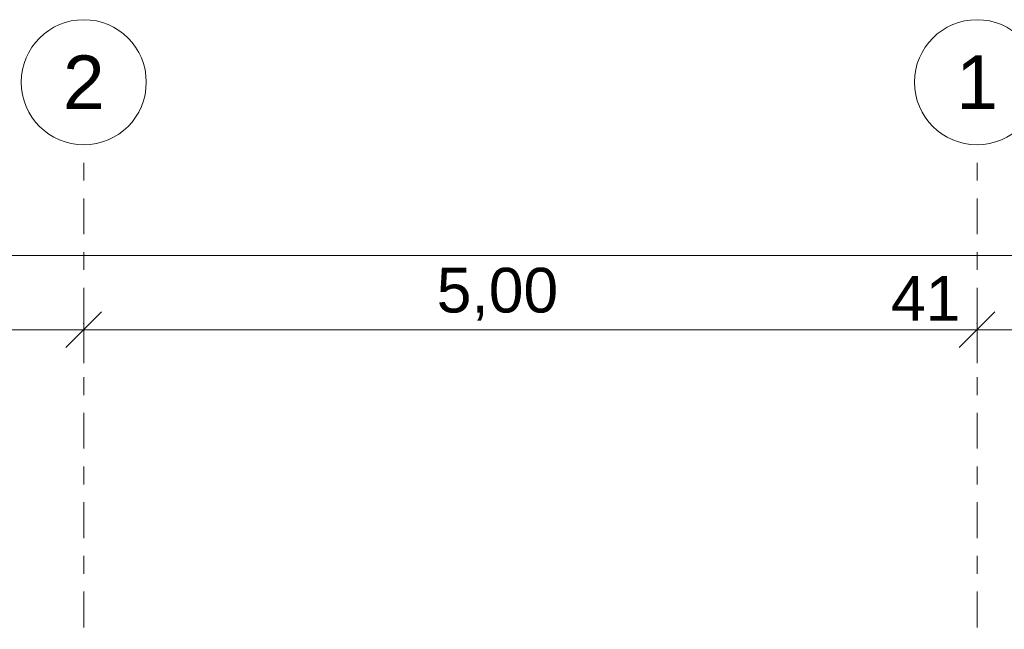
# Model space of a CAD drawing. Header units: metres. Extents: x -52 to 321, y -8 to 26.
# Tile 305 of 333: x 307.07 to 312.58, y 7.29 to 10.7. Entities that reach past the tile are written whole.
import ezdxf
from ezdxf.enums import TextEntityAlignment as Align

# ---------------------------------------------------------------- set-up
doc = ezdxf.new("R2010")
doc.units = ezdxf.units.M
doc.header["$MEASUREMENT"] = 0
doc.linetypes.add('Raster', pattern=[0.4, 0.2, -0.1, 0, -0.1])
doc.layers.add('90 Achsraster', color=7, linetype='Continuous')
doc.layers.add('94 Genehmigungsplanung Bemaßung', color=7, linetype='Continuous')
doc.styles.add('ERSTELLTER_STIL_1', font='arial.ttf')
doc.styles.add('ERSTELLTER_STIL_2', font='arial.ttf')
doc.dimstyles.new('ERSTELLTER_STIL__1', dxfattribs={"dimtxt": 0.25, "dimasz": 0.19, "dimexe": 0.18, "dimexo": 0.1, "dimgap": 0, "dimtad": 1, "dimtih": 1, "dimtoh": 1, "dimzin": 0, "dimdsep": 46, "dimtxsty": 'ERSTELLTER_STIL_2', "dimblk": 'ARROWHEAD_6', "dimblk1": 'ARROWHEAD_6', "dimblk2": 'ARROWHEAD_6', "dimcen": 0.09, "dimclrd": 7, "dimclre": 7, "dimclrt": 7, "dimazin": 0, "dimtfac": 1, "dimtdec": 4, "dimtmove": 0, "dimatfit": 3, "dimfxl": 1, "dimtolj": 1, "dimtzin": 0, "dimarcsym": 0})

# ---------------------------------------------------------------- blocks, each defined once
blk = doc.blocks.new('Standard-Rastermarker[16]_2', base_point=(307.4261, 9.9973))
at = {"layer": '90 Achsraster', "color": 14, "linetype": 'Raster', "lineweight": 18, "true_color": 0xa80000}
for q in [(307.4261, 9.9973), (307.4261, -1.0027)]:
    blk.add_line((307.4261, 8.9973), q, dxfattribs=at)
at = {"layer": '90 Achsraster', "color": 14, "linetype": 'Continuous', "lineweight": 18, "true_color": 0xa80000, "flags": 128}
blk.add_lwpolyline([(307.4261, 9.9973, 1), (307.4261, 10.6973, 1)], format="xyb", close=True, dxfattribs=at)
at = {"layer": '90 Achsraster', "color": 14, "linetype": 'Raster', "lineweight": 18, "true_color": 0xa80000}
blk.add_point((307.4261, 8.9973), dxfattribs=at)
blk.add_point((307.4261, 8.9973), dxfattribs=at)
at = {"layer": '90 Achsraster', "color": 14, "lineweight": 18, "true_color": 0xa80000, "style": 'ERSTELLTER_STIL_1'}
for tag, p in [('AC_MarkerText_1_0', (307.4261, 10.4973)), ('AC_MarkerText_1_1', (307.4261, -2.2027))]:
    blk.add_attdef(tag, text='', height=0.3, rotation=360, dxfattribs=at).set_placement(p, align=Align.TOP_CENTER)
blk = doc.blocks.new('Standard-Rastermarker[25]_2', base_point=(312.4261, 9.9973))
at = {"layer": '90 Achsraster', "color": 14, "linetype": 'Raster', "lineweight": 18, "true_color": 0xa80000}
for q in [(312.4261, 9.9973), (312.4261, -1.0027)]:
    blk.add_line((312.4261, 8.9973), q, dxfattribs=at)
at = {"layer": '90 Achsraster', "color": 14, "linetype": 'Continuous', "lineweight": 18, "true_color": 0xa80000, "flags": 128}
blk.add_lwpolyline([(312.4261, 9.9973, 1), (312.4261, 10.6973, 1)], format="xyb", close=True, dxfattribs=at)
at = {"layer": '90 Achsraster', "color": 14, "linetype": 'Raster', "lineweight": 18, "true_color": 0xa80000}
blk.add_point((312.4261, 8.9973), dxfattribs=at)
blk.add_point((312.4261, 8.9973), dxfattribs=at)
at = {"layer": '90 Achsraster', "color": 14, "lineweight": 18, "true_color": 0xa80000, "style": 'ERSTELLTER_STIL_1'}
for tag, p in [('AC_MarkerText_1_0', (312.4261, 10.4973)), ('AC_MarkerText_1_1', (312.4261, -2.2027))]:
    blk.add_attdef(tag, text='', height=0.3, rotation=360, dxfattribs=at).set_placement(p, align=Align.TOP_CENTER)
blk = doc.blocks.new('*D48', base_point=(33626.1154, -0.0027))
at = {"layer": '94 Genehmigungsplanung Bemaßung', "color": 7, "linetype": 'Continuous', "lineweight": 13}
for p, q in [((302.4261, 8.775), (302.4261, 9.15)), ((307.4261, 8.775), (307.4261, 9.15)), ((302.5261, 9.0625), (302.3261, 8.8625)), ((307.5261, 9.0625), (307.3261, 8.8625)), ((302.4261, 8.9625), (307.4261, 8.9625))]:
    blk.add_line(p, q, dxfattribs=at)
at = {"layer": '94 Genehmigungsplanung Bemaßung', "color": 7, "lineweight": 13, "insert": (304.5924, 9.0125), "char_height": 0.25, "attachment_point": 7, "style": 'ERSTELLTER_STIL_2'}
blk.add_mtext('\\A1;{\\pql;\\fArial|b0|i0|c0|p0;\\W1.000000;5,00}', dxfattribs=at)
blk = doc.blocks.new('ARROWHEAD_6')
at = {"color": 0, "linetype": 'Continuous', "lineweight": 0}
for p, q in [((-0.5, -0.5), (0.5, 0.5)), ((0, 0), (-1, 0))]:
    blk.add_line(p, q, dxfattribs=at)
blk = doc.blocks.new('*D49', base_point=(33626.1154, -0.0027))
at = {"layer": '94 Genehmigungsplanung Bemaßung', "color": 7, "linetype": 'Continuous', "lineweight": 13}
for p, q in [((307.4261, 8.775), (307.4261, 9.15)), ((312.4261, 8.775), (312.4261, 9.15)), ((307.5261, 9.0625), (307.3261, 8.8625)), ((312.5261, 9.0625), (312.3261, 8.8625)), ((307.4261, 8.9625), (312.4261, 8.9625))]:
    blk.add_line(p, q, dxfattribs=at)
at = {"layer": '94 Genehmigungsplanung Bemaßung', "color": 7, "lineweight": 13, "char_height": 0.25, "attachment_point": 7, "style": 'ERSTELLTER_STIL_2'}
for s, insert in [('\\A1;{\\pql;\\fArial|b0|i0|c0|p0;\\W1.000000;5,00}', (309.4017, 9.0125)), ('\\A1;{\\pql;\\fArial|b0|i0|c0|p0;\\W1.000000;41}', (311.9447, 9.0125))]:
    blk.add_mtext(s, dxfattribs=dict(at, insert=insert))
blk = doc.blocks.new('*D50', base_point=(33626.1154, -0.0027))
at = {"layer": '94 Genehmigungsplanung Bemaßung', "color": 7, "linetype": 'Continuous', "lineweight": 13}
for p, q in [((312.4261, 8.775), (312.4261, 9.15)), ((312.8361, 8.775), (312.8361, 9.15)), ((312.5261, 9.0625), (312.3261, 8.8625)), ((312.7361, 8.8625), (312.9361, 9.0625)), ((312.4261, 8.9625), (312.8361, 8.9625)), ((312.8361, 8.9625), (312.9861, 8.9625))]:
    blk.add_line(p, q, dxfattribs=at)
blk = doc.blocks.new('*D55', base_point=(33626.1154, -0.0027))
at = {"layer": '94 Genehmigungsplanung Bemaßung', "color": 7, "linetype": 'Continuous', "lineweight": 13}
for p, q in [((297.0161, 9.1905), (297.0161, 9.5655)), ((312.8361, 9.1905), (312.8361, 9.5655)), ((297.1161, 9.478), (296.9161, 9.278)), ((312.7361, 9.278), (312.9361, 9.478)), ((296.8661, 9.378), (297.0161, 9.378)), ((297.0161, 9.378), (312.8361, 9.378)), ((312.8361, 9.378), (312.9861, 9.378))]:
    blk.add_line(p, q, dxfattribs=at)
at = {"layer": '94 Genehmigungsplanung Bemaßung', "color": 7, "lineweight": 13, "insert": (304.4971, 9.428), "char_height": 0.25, "attachment_point": 7, "style": 'ERSTELLTER_STIL_2'}
blk.add_mtext('\\A1;{\\pql;\\fArial|b0|i0|c0|p0;\\W1.000000;15,82}', dxfattribs=at)

msp = doc.modelspace()

# ---------------------------------------------------------------- block references
at = {"layer": '90 Achsraster', "color": 7, "linetype": 'Continuous', "lineweight": 18}
ref = msp.add_blockref('Standard-Rastermarker[16]_2', (307.4261, 9.9973), dxfattribs=at)
ref.add_attrib('AC_MarkerText_1', '2', dxfattribs={"color": 14, "lineweight": 18, "true_color": 0xa80000, "height": 0.3, "rotation": 360, "style": 'ERSTELLTER_STIL_1'}).set_placement((307.4261, 10.4973), align=Align.TOP_CENTER)
ref = msp.add_blockref('Standard-Rastermarker[25]_2', (312.4261, 9.9973), dxfattribs=at)
ref.add_attrib('AC_MarkerText_1', '1', dxfattribs={"color": 14, "lineweight": 18, "true_color": 0xa80000, "height": 0.3, "rotation": 360, "style": 'ERSTELLTER_STIL_1'}).set_placement((312.4261, 10.4973), align=Align.TOP_CENTER)

# ---------------------------------------------------------------- dimensions: what is measured, and where the dimension line sits
at = {"layer": '94 Genehmigungsplanung Bemaßung', "color": 7, "linetype": 'Continuous', "lineweight": 13}
for base, p1, p2, picture, middle in [((307.4261, 8.9625), (302.4261, 10.3473), (307.4261, 10.3473), '*D48', (304.9161, 9.1375)), ((312.4261, 8.9625), (307.4261, 10.3473), (312.4261, 10.3473), '*D49', (309.7254, 9.1375)), ((312.8361, 8.9625), (312.4261, 10.3473), (312.8361, 3.3473), '*D50', (312.135, 9.1375)), ((312.8361, 9.378), (297.0161, 3.3473), (312.8361, 3.3473), '*D55', (304.9158, 9.553))]:
    dim = msp.add_linear_dim(base=base, p1=p1, p2=p2, dimstyle='ERSTELLTER_STIL__1', dxfattribs=at)
    dim.commit()
    dim.dimension.update_dxf_attribs({"geometry": picture, "text_midpoint": middle, "dimtype": 160})

doc.saveas('drawing.dxf')
